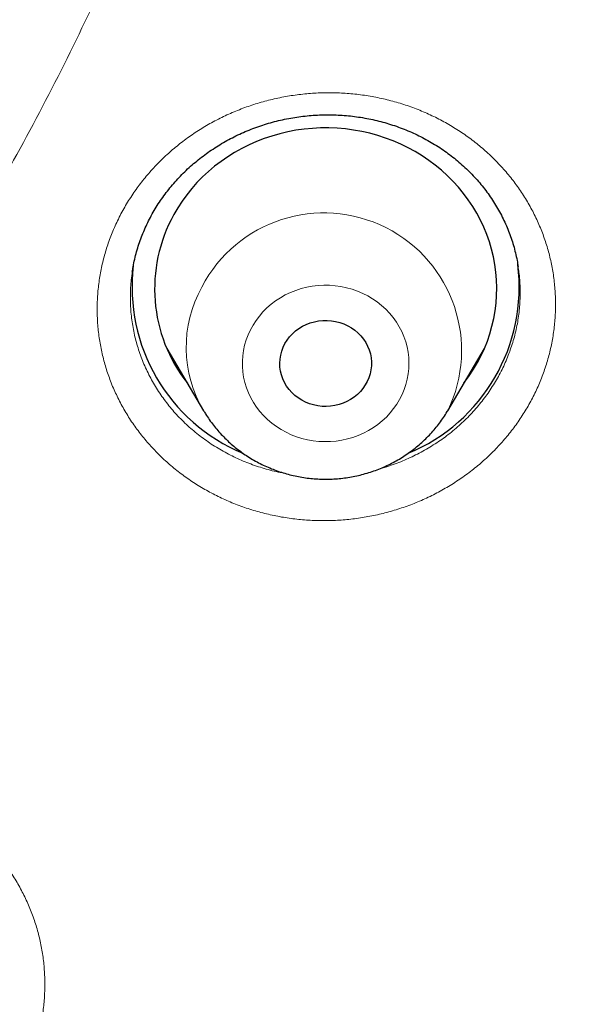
# Model space of a CAD drawing. Header units: millimetres. Extents: x 8 to 436, y 12 to 764.
# Tile 493 of 656: x 254.62 to 259.61, y 691.32 to 699.95. Entities that reach past the tile are written whole.
import ezdxf

# ---------------------------------------------------------------- set-up
doc = ezdxf.new("R2010")
doc.units = ezdxf.units.MM

msp = doc.modelspace()

# ---------------------------------------------------------------- linework, layer by layer
at = {"color": 7, "linetype": 'Continuous', "lineweight": 30}
for p, q in [((255.6114, 697.7451), (255.6104, 697.7394)), ((255.9129, 697.07), (256.235, 696.5234)), ((258.3745, 696.5234), (258.6966, 697.07)), ((256.0105, 696.9044), (255.9817, 696.9323)), ((258.3745, 696.5234), (258.3733, 696.5215))]:
    msp.add_line(p, q, dxfattribs=at)
at = {"color": 252, "linetype": 'Continuous', "lineweight": 0}
for p, q in [((258.6345, 696.9461), (258.608, 696.9196)), ((258.3733, 696.5215), (258.3649, 696.5074))]:
    msp.add_line(p, q, dxfattribs=at)
at = {"color": 7, "linetype": 'Continuous', "lineweight": 30, "flags": 128}
for points in [[(258.5173, 696.7657), (258.5229, 696.773), (258.5637, 696.8292), (258.6017, 696.8873), (258.6366, 696.947), (258.6683, 697.0082), (258.6969, 697.0708), (258.7223, 697.1346), (258.7443, 697.1995), (258.763, 697.2654), (258.7783, 697.3319), (258.7901, 697.3992), (258.7985, 697.4668), (258.8033, 697.5348), (258.8047, 697.6029), (258.8026, 697.671), (258.7969, 697.7389), (258.7878, 697.8065), (258.7752, 697.8736), (258.7592, 697.94), (258.7398, 698.0056), (258.7171, 698.0703), (258.691, 698.1339), (258.6617, 698.1962), (258.6292, 698.2571), (258.5937, 698.3164), (258.5551, 698.3741), (258.5136, 698.43), (258.4693, 698.4839), (258.4223, 698.5357), (258.3726, 698.5854), (258.3205, 698.6327), (258.266, 698.6776), (258.2092, 698.72), (258.1503, 698.7597), (258.0895, 698.7967), (258.0268, 698.831), (257.9624, 698.8623), (257.8965, 698.8907), (257.8293, 698.916), (257.7608, 698.9383), (257.6912, 698.9574), (257.6207, 698.9734), (257.5495, 698.9861), (257.4777, 698.9956), (257.4055, 699.0018), (257.3331, 699.0048), (257.2606, 699.0044), (257.1882, 699.0008), (257.1161, 698.9938), (257.0444, 698.9836), (256.9734, 698.9702), (256.9031, 698.9536), (256.8337, 698.9337), (256.7655, 698.9108), (256.6985, 698.8848), (256.6329, 698.8557), (256.5689, 698.8238), (256.5066, 698.7889), (256.4462, 698.7513), (256.3877, 698.711), (256.3315, 698.668), (256.2774, 698.6226), (256.2258, 698.5748), (256.1768, 698.5246), (256.1303, 698.4723), (256.0866, 698.418), (256.0457, 698.3617), (256.0078, 698.3037), (255.9729, 698.244)], [(256.9479, 697.1126), (256.9668, 697.1432), (256.9886, 697.172), (257.0133, 697.1988), (257.0405, 697.2233), (257.07, 697.2453), (257.1015, 697.2646), (257.1349, 697.2811), (257.1698, 697.2945), (257.2058, 697.3048), (257.2427, 697.3119), (257.2802, 697.3158), (257.3178, 697.3163), (257.3554, 697.3135), (257.3925, 697.3073), (257.4288, 697.298), (257.4641, 697.2855), (257.4979, 697.27), (257.5301, 697.2515), (257.5603, 697.2303), (257.5882, 697.2065), (257.6136, 697.1804), (257.6363, 697.1522), (257.6561, 697.1221), (257.6728, 697.0903), (257.6863, 697.0573), (257.6965, 697.0232), (257.7031, 696.9883), (257.7063, 696.9531), (257.706, 696.9177), (257.7021, 696.8824), (257.6947, 696.8477), (257.684, 696.8138), (257.6698, 696.781), (257.6525, 696.7496), (257.6321, 696.7198), (257.6088, 696.6919), (257.5829, 696.6663), (257.5545, 696.643), (257.5239, 696.6223), (257.4914, 696.6044), (257.4573, 696.5894), (257.4218, 696.5776), (257.3853, 696.5688), (257.3481, 696.5634), (257.3105, 696.5612), (257.2728, 696.5624), (257.2354, 696.5668), (257.1987, 696.5746), (257.1628, 696.5855), (257.1283, 696.5995), (257.0952, 696.6166), (257.064, 696.6364), (257.0349, 696.6589), (257.0082, 696.6839), (256.9841, 696.7111), (256.9629, 696.7403), (256.9446, 696.7713), (256.9295, 696.8037), (256.9176, 696.8373), (256.9092, 696.8718), (256.9043, 696.9069), (256.9029, 696.9423), (256.905, 696.9776), (256.9106, 697.0126), (256.9197, 697.047), (256.9322, 697.0804), (256.9479, 697.1126)]]:
    msp.add_lwpolyline(points, dxfattribs=at)
at = {"color": 252, "linetype": 'Continuous', "lineweight": 0, "flags": 128}
msp.add_lwpolyline([(257.9533, 696.623), (257.9749, 696.6658), (257.9934, 696.7099), (258.0085, 696.7551), (258.0203, 696.8012), (258.0287, 696.8479), (258.0337, 696.8951), (258.0352, 696.9424), (258.0332, 696.9898), (258.0277, 697.0369), (258.0188, 697.0835), (258.0064, 697.1295), (257.9908, 697.1745), (257.9718, 697.2184), (257.9497, 697.261), (257.9245, 697.302), (257.8964, 697.3414), (257.8654, 697.3788), (257.8318, 697.4141), (257.7956, 697.4471), (257.7572, 697.4777), (257.7165, 697.5058), (257.6739, 697.5311), (257.6295, 697.5536), (257.5836, 697.5732), (257.5364, 697.5898), (257.488, 697.6033), (257.4388, 697.6136), (257.389, 697.6206), (257.3387, 697.6245), (257.2883, 697.625), (257.2379, 697.6223), (257.1879, 697.6164), (257.1384, 697.6072), (257.0898, 697.5948), (257.0421, 697.5793), (256.9957, 697.5608), (256.9508, 697.5393), (256.9076, 697.5149), (256.8662, 697.4878), (256.827, 697.458), (256.79, 697.4258), (256.7554, 697.3913), (256.7235, 697.3546), (256.6944, 697.3159), (256.6682, 697.2755), (256.645, 697.2334), (256.6249, 697.1899), (256.6081, 697.1452), (256.5946, 697.0996), (256.5845, 697.0532), (256.5778, 697.0062), (256.5746, 696.9589), (256.5749, 696.9115), (256.5786, 696.8643), (256.5858, 696.8174), (256.5964, 696.7711), (256.6104, 696.7255), (256.6278, 696.681), (256.6483, 696.6378), (256.672, 696.5959), (256.6986, 696.5557), (256.7282, 696.5173), (256.7605, 696.481), (256.7954, 696.4468), (256.8328, 696.4149), (256.8724, 696.3856), (256.914, 696.3589), (256.9575, 696.3349), (257.0027, 696.3138), (257.0493, 696.2958), (257.0971, 696.2807), (257.1459, 696.2688), (257.1955, 696.2601), (257.2456, 696.2547), (257.296, 696.2525), (257.3464, 696.2535), (257.3966, 696.2579), (257.4464, 696.2654), (257.4955, 696.2762), (257.5437, 696.2902), (257.5907, 696.3072), (257.6364, 696.3273), (257.6805, 696.3502), (257.7228, 696.376), (257.7632, 696.4044), (257.8013, 696.4354), (257.8371, 696.4688), (257.8703, 696.5044), (257.9009, 696.5421), (257.9286, 696.5817), (257.9533, 696.623)], dxfattribs=at)
at = {"color": 7, "linetype": 'Continuous', "lineweight": 30}
for centre, radius, start, end in [((257.1466, 697.5947), 1.3413, 151.0511, 218.17515), ((257.188, 697.6097), 1.5808, 173.17151, 247.34095), ((257.4208, 697.6099), 1.5813, 292.61411, 7.12353)]:
    msp.add_arc(centre, radius, start, end, dxfattribs=at)
at = {"color": 252, "linetype": 'Continuous', "lineweight": 0}
for centre, radius, start, end in [((257.2896, 697.052), 1.2068, 334.02616, 152.52138), ((257.1719, 697.08), 1.0898, 150.97377, 210.70489)]:
    msp.add_arc(centre, radius, start, end, dxfattribs=at)
at = {"color": 7, "linetype": 'Continuous', "lineweight": 30}
for points, knots in [([(228.8203, 667.8387), (227.6178, 667.9452), (225.213, 668.1582), (221.6552, 668.8219), (218.1629, 669.7328), (214.7882, 670.9004), (211.5494, 672.3031), (208.4634, 673.9273), (205.5225, 675.7738), (202.7448, 677.8315), (200.1475, 680.0876), (197.7465, 682.5283), (195.5568, 685.1385), (193.5917, 687.902), (191.8635, 690.8019), (190.3827, 693.8203), (189.1584, 696.9386), (188.1983, 700.1375), (187.5083, 703.3974), (187.0926, 706.6981), (186.9537, 710.0192), (187.0926, 713.3404), (187.5083, 716.641), (188.1983, 719.9009), (189.1584, 723.0998), (190.3827, 726.2181), (191.8635, 729.2365), (193.5917, 732.1364), (195.5568, 734.9), (197.7465, 737.5101), (200.1475, 739.9508), (202.7448, 742.2069), (205.5225, 744.2646), (208.4634, 746.1112), (211.5494, 747.7352), (214.7615, 749.1267), (218.0799, 750.2771), (221.4842, 751.1793), (224.9532, 751.8277), (228.4657, 752.2184), (232, 752.3489), (235.5343, 752.2184), (239.0468, 751.8277), (242.5158, 751.1793), (245.9201, 750.2771), (249.2385, 749.1267), (252.4506, 747.7352), (255.5366, 746.1112), (258.4775, 744.2646), (261.2552, 742.2069), (263.8525, 739.9508), (266.2535, 737.5101), (268.4432, 734.9), (270.4083, 732.1364), (272.1365, 729.2365), (273.6173, 726.2181), (274.8416, 723.0998), (275.8017, 719.9009), (276.4917, 716.641), (276.9074, 713.3404), (277.0463, 710.0192), (276.9074, 706.6981), (276.4917, 703.3974), (275.8017, 700.1375), (274.8416, 696.9386), (273.6173, 693.8203), (272.1365, 690.8019), (270.4083, 687.902), (268.4432, 685.1385), (266.2535, 682.5283), (263.8525, 680.0876), (261.2552, 677.8315), (258.4775, 675.7738), (255.5366, 673.9273), (252.4506, 672.3031), (249.2118, 670.9004), (245.8371, 669.7328), (242.3448, 668.8219), (238.787, 668.1582), (236.3822, 667.9452), (235.1797, 667.8387)], [0, 0, 0, 0, 0.013106, 0.026212, 0.039318, 0.052424, 0.065212, 0.078, 0.090788, 0.103576, 0.116364, 0.129151, 0.141939, 0.154727, 0.167515, 0.180303, 0.193091, 0.205879, 0.218667, 0.231454, 0.244242, 0.25703, 0.269818, 0.282606, 0.295394, 0.308182, 0.32097, 0.333758, 0.346545, 0.359333, 0.372121, 0.384909, 0.397697, 0.410485, 0.423273, 0.436061, 0.448848, 0.461636, 0.474424, 0.487212, 0.5, 0.512788, 0.525576, 0.538364, 0.551152, 0.563939, 0.576727, 0.589515, 0.602303, 0.615091, 0.627879, 0.640667, 0.653455, 0.666242, 0.67903, 0.691818, 0.704606, 0.717394, 0.730182, 0.74297, 0.755758, 0.768546, 0.781333, 0.794121, 0.806909, 0.819697, 0.832485, 0.845273, 0.858061, 0.870849, 0.883636, 0.896424, 0.909212, 0.922, 0.934788, 0.947576, 0.960682, 0.973788, 0.986894, 1, 1, 1, 1]), ([(253.5735, 670.6965), (253.5855, 670.7022), (253.7276, 670.7698), (253.9942, 670.9008), (254.3696, 671.0875), (254.7222, 671.2671), (255.0532, 671.4389), (255.3635, 671.6028), (255.6632, 671.7639), (255.9525, 671.922), (256.2315, 672.0769), (256.5003, 672.2284), (256.7589, 672.3763), (257.0075, 672.5205), (257.2461, 672.6608), (257.4749, 672.797), (257.6939, 672.929), (257.8995, 673.0544), (258.0921, 673.1732), (258.2722, 673.2853), (258.4439, 673.3933), (258.6073, 673.4969), (258.766, 673.5985), (258.9197, 673.6978), (259.0681, 673.7943), (259.207, 673.8855), (259.3366, 673.9711), (259.457, 674.0512), (259.5709, 674.1275), (259.6778, 674.1995), (259.7772, 674.2668), (259.866, 674.3273), (259.9444, 674.3809), (260.0122, 674.4275), (260.0692, 674.4667), (260.1195, 674.5015), (260.1681, 674.5351), (260.2203, 674.5715), (260.2771, 674.611), (260.3251, 674.6445), (260.363, 674.6711), (260.3888, 674.6892), (260.4124, 674.7058), (260.431, 674.7188), (260.4427, 674.7271), (260.4496, 674.7319), (260.4586, 674.7383), (260.4756, 674.7503), (260.5028, 674.7695), (260.538, 674.7944), (260.5807, 674.8246), (260.6316, 674.8608), (260.6912, 674.9033), (260.7595, 674.9521), (260.8366, 675.0075), (260.9222, 675.0692), (261.0161, 675.1372), (261.1177, 675.2112), (261.2267, 675.2911), (261.3431, 675.3769), (261.4674, 675.4692), (261.6595, 675.6127), (261.9145, 675.8058), (262.2273, 676.0466), (262.5704, 676.3154), (262.9418, 676.6123), (263.3395, 676.9375), (263.7264, 677.2609), (264.1027, 677.5824), (264.4663, 677.8998), (264.8176, 678.2129), (265.1572, 678.5218), (265.4888, 678.8294), (265.848, 679.1693), (266.2341, 679.5431), (266.6453, 679.9514), (267.0473, 680.3607), (267.3425, 680.669), (267.5358, 680.8741), (267.6294, 680.9739), (267.7183, 681.0693), (267.7947, 681.1518), (267.8582, 681.2207), (267.9101, 681.2771), (267.9563, 681.3276), (267.9971, 681.3722), (268.0322, 681.4108), (268.0619, 681.4434), (268.0861, 681.4701), (268.1041, 681.4899), (268.1172, 681.5045), (268.1293, 681.5178), (268.1448, 681.5349), (268.1712, 681.5642), (268.2089, 681.606), (268.2582, 681.6609), (268.3142, 681.7234), (268.3767, 681.7935), (268.4459, 681.8714), (268.5215, 681.957), (268.6011, 682.0475), (268.6841, 682.1426), (268.7701, 682.2415), (268.8596, 682.345), (268.9505, 682.4509), (269.0413, 682.5573), (269.2086, 682.7546), (269.45, 683.0433), (269.7622, 683.4251), (270.0655, 683.8043), (270.3602, 684.181), (270.6479, 684.5567), (270.9335, 684.9378), (271.2192, 685.3276), (271.5057, 685.7276), (271.7928, 686.1378), (272.0065, 686.4506), (272.1485, 686.6617), (272.2193, 686.7676), (272.2901, 686.8741), (272.3608, 686.9813), (272.431, 687.0883), (272.499, 687.1925), (272.5648, 687.294), (272.627, 687.3904), (272.6851, 687.4811), (272.737, 687.5624), (272.7827, 687.6345), (272.8207, 687.6945), (272.8515, 687.7434), (272.8757, 687.782), (272.8959, 687.8141), (272.9119, 687.8397), (272.9241, 687.8591), (272.9346, 687.876), (272.9464, 687.8948), (272.9617, 687.9194), (272.981, 687.9505), (273.0042, 687.9877), (273.0336, 688.0351), (273.0698, 688.0938), (273.1134, 688.1647), (273.1626, 688.2449), (273.2172, 688.3345), (273.2773, 688.4335), (273.3412, 688.5397), (273.4082, 688.6516), (273.4761, 688.7657), (273.544, 688.8808), (273.6106, 688.9944), (273.7019, 689.1512), (273.816, 689.349), (273.9506, 689.5863), (274.0791, 689.8157), (274.1938, 690.0234), (274.2956, 690.2101), (274.3855, 690.3767), (274.4719, 690.5384), (274.5564, 690.6981), (274.65, 690.8768), (274.7549, 691.0796), (274.8718, 691.3086), (274.99, 691.5438), (275.1093, 691.7849), (275.2296, 692.0318), (275.3524, 692.288), (275.4536, 692.5029), (275.5328, 692.6732), (275.5883, 692.7935), (275.6413, 692.9093), (275.6907, 693.0182), (275.7365, 693.1198), (275.7788, 693.2141), (275.8175, 693.3012), (275.8528, 693.3809), (275.8846, 693.4534), (275.9132, 693.5184), (275.9383, 693.5761), (275.9602, 693.6265), (275.9787, 693.6692), (275.9929, 693.7021), (276.0032, 693.726), (276.0113, 693.7448), (276.02, 693.765), (276.0308, 693.7901), (276.0439, 693.8208), (276.0594, 693.857), (276.0791, 693.9033), (276.1036, 693.9609), (276.1332, 694.031), (276.1665, 694.1101), (276.2033, 694.1982), (276.2434, 694.2947), (276.2867, 694.3995), (276.3325, 694.5116), (276.38, 694.6286), (276.4688, 694.8492), (276.5958, 695.1714), (276.7681, 695.6222), (276.9441, 696.099), (277.1225, 696.6018), (277.2611, 697.0083), (277.363, 697.3159), (277.43, 697.5217), (277.4931, 697.7189), (277.5524, 697.907), (277.6078, 698.0859), (277.6596, 698.2556), (277.7007, 698.3919), (277.732, 698.4971), (277.7546, 698.5734), (277.7763, 698.6473), (277.7969, 698.7182), (277.8161, 698.7842), (277.8339, 698.846), (277.8496, 698.9009), (277.8632, 698.9483), (277.8749, 698.9896), (277.8872, 699.0331), (277.902, 699.0852), (277.9196, 699.1481), (277.9399, 699.2208), (277.9627, 699.3035), (277.9882, 699.396), (278.0166, 699.5006), (278.0481, 699.6176), (278.0826, 699.7475), (278.1196, 699.8884), (278.1586, 700.0391), (278.1985, 700.1959), (278.2385, 700.3554), (278.3009, 700.6087), (278.3841, 700.9566), (278.4851, 701.4002), (278.5817, 701.8462), (278.6527, 702.1918), (278.701, 702.4358), (278.7285, 702.5771), (278.7549, 702.7153), (278.7797, 702.8473), (278.8028, 702.9722), (278.824, 703.0892), (278.8434, 703.1979), (278.8607, 703.2955), (278.8758, 703.3822), (278.8888, 703.4579), (278.8989, 703.5172), (278.9065, 703.562), (278.9118, 703.5941), (278.9162, 703.6202), (278.9201, 703.6434), (278.9244, 703.6695), (278.9302, 703.7043), (278.9373, 703.7475), (278.9456, 703.7983), (278.955, 703.8558), (278.9656, 703.9217), (278.9772, 703.9947), (278.9893, 704.0718), (279.0015, 704.1502), (279.0135, 704.2287), (279.0463, 704.4452), (279.0917, 704.7593), (279.147, 705.1714), (279.1939, 705.5459), (279.2381, 705.9267), (279.2798, 706.3164), (279.3087, 706.6128), (279.327, 706.8125), (279.3357, 706.9106), (279.3438, 707.003), (279.3508, 707.0862), (279.3568, 707.1581), (279.3617, 707.2189), (279.3657, 707.2687), (279.3688, 707.308), (279.3709, 707.3351), (279.3723, 707.3527), (279.3733, 707.3664), (279.3747, 707.3839), (279.3766, 707.4084), (279.3789, 707.4399), (279.3831, 707.4958), (279.389, 707.5758), (279.3973, 707.6919), (279.4065, 707.8282), (279.4167, 707.9862), (279.4269, 708.1552), (279.437, 708.3344), (279.4456, 708.5), (279.4528, 708.65), (279.4588, 708.7825), (279.4645, 708.919), (279.4699, 709.0594), (279.475, 709.2023), (279.4788, 709.323), (279.4816, 709.4189), (279.4835, 709.4888), (279.4852, 709.5549), (279.4868, 709.6172), (279.4881, 709.6758), (279.4893, 709.7292), (279.4901, 709.7725), (279.4908, 709.8045), (279.4912, 709.826), (279.4915, 709.8454), (279.4919, 709.8681), (279.4925, 709.8985), (279.4931, 709.9371), (279.4939, 709.9861), (279.4947, 710.0462), (279.4956, 710.1175), (279.4965, 710.1942), (279.4973, 710.2846), (279.498, 710.382), (279.4984, 710.4764), (279.4986, 710.554), (279.4986, 710.6165), (279.4986, 710.6681), (279.4985, 710.7107), (279.4984, 710.7465), (279.4983, 710.78), (279.4982, 710.7994), (279.4982, 710.809)], [0, 0, 0, 0, 0.000773, 0.009123, 0.017231, 0.025098, 0.032097, 0.038892, 0.045485, 0.051874, 0.05806, 0.064043, 0.069823, 0.0754, 0.080773, 0.085943, 0.09091, 0.095674, 0.099979, 0.104104, 0.108047, 0.11181, 0.115393, 0.119046, 0.12249, 0.125724, 0.128749, 0.131565, 0.134171, 0.136755, 0.139094, 0.141188, 0.143037, 0.144641, 0.146, 0.147083, 0.148215, 0.149455, 0.150804, 0.152262, 0.152876, 0.153507, 0.154113, 0.154559, 0.154836, 0.154952, 0.155049, 0.155484, 0.156169, 0.15699, 0.15801, 0.159228, 0.160644, 0.16229, 0.164141, 0.166198, 0.168461, 0.170929, 0.173553, 0.176376, 0.179397, 0.182615, 0.190424, 0.198137, 0.205754, 0.215987, 0.226041, 0.235917, 0.245615, 0.255134, 0.26431, 0.273314, 0.282172, 0.290964, 0.302472, 0.313875, 0.325174, 0.336369, 0.339111, 0.341847, 0.344467, 0.346827, 0.348499, 0.350011, 0.351363, 0.352555, 0.353586, 0.354457, 0.355168, 0.355719, 0.356039, 0.356331, 0.356784, 0.357407, 0.358663, 0.360119, 0.361775, 0.363632, 0.365688, 0.367945, 0.370401, 0.372829, 0.375425, 0.378171, 0.38094, 0.383704, 0.386464, 0.396281, 0.40604, 0.415741, 0.425133, 0.434471, 0.443885, 0.453478, 0.463248, 0.473197, 0.483325, 0.485848, 0.488381, 0.490926, 0.493481, 0.496047, 0.498567, 0.50091, 0.503275, 0.505419, 0.507341, 0.509042, 0.510521, 0.511584, 0.512493, 0.513248, 0.513849, 0.514297, 0.514618, 0.515038, 0.515622, 0.516352, 0.517225, 0.518243, 0.519686, 0.521345, 0.52322, 0.525312, 0.52762, 0.530144, 0.532722, 0.535422, 0.538088, 0.540716, 0.543305, 0.548944, 0.554388, 0.559639, 0.564696, 0.568602, 0.572384, 0.576041, 0.579592, 0.583215, 0.588146, 0.593287, 0.598638, 0.603942, 0.609439, 0.615126, 0.621006, 0.623708, 0.626412, 0.62897, 0.631365, 0.633599, 0.635671, 0.637581, 0.639329, 0.640915, 0.642339, 0.643601, 0.644702, 0.64564, 0.646403, 0.646858, 0.647206, 0.647633, 0.64818, 0.648849, 0.649638, 0.650548, 0.651879, 0.653404, 0.655124, 0.657039, 0.659149, 0.661412, 0.663862, 0.666437, 0.669011, 0.678175, 0.68729, 0.698079, 0.7088, 0.719452, 0.723982, 0.728346, 0.732512, 0.736479, 0.740248, 0.743818, 0.74719, 0.748844, 0.750445, 0.751994, 0.753491, 0.754905, 0.756145, 0.757374, 0.758352, 0.759121, 0.75997, 0.76108, 0.762393, 0.763912, 0.765638, 0.767569, 0.769707, 0.772182, 0.774887, 0.77782, 0.780982, 0.784286, 0.787596, 0.79091, 0.800045, 0.809211, 0.818408, 0.827636, 0.830543, 0.833453, 0.836343, 0.83906, 0.841577, 0.844028, 0.846253, 0.848253, 0.850028, 0.851577, 0.852901, 0.853665, 0.854327, 0.854864, 0.855267, 0.855752, 0.856463, 0.857397, 0.8584, 0.859574, 0.86092, 0.862438, 0.864038, 0.865638, 0.867237, 0.868836, 0.87888, 0.886418, 0.893976, 0.901694, 0.909594, 0.917675, 0.919694, 0.921723, 0.923626, 0.925307, 0.926768, 0.927988, 0.928995, 0.929789, 0.930369, 0.930638, 0.930857, 0.931203, 0.931696, 0.932336, 0.933111, 0.935079, 0.937177, 0.940133, 0.943312, 0.946716, 0.950326, 0.954122, 0.956707, 0.959372, 0.962116, 0.964939, 0.967841, 0.970739, 0.97222, 0.973625, 0.974953, 0.976204, 0.977379, 0.978478, 0.97942, 0.979988, 0.980403, 0.980715, 0.981159, 0.981767, 0.982538, 0.983473, 0.984707, 0.986145, 0.987752, 0.989308, 0.991565, 0.993592, 0.994974, 0.996224, 0.997342, 0.998088, 0.998759, 0.999384, 1, 1, 1, 1]), ([(255.6096, 697.7396), (255.611, 697.7499), (255.6157, 697.7824), (255.6268, 697.8368), (255.6427, 697.9026), (255.6619, 697.9678), (255.6839, 698.0322), (255.709, 698.0958), (255.7369, 698.1583), (255.7677, 698.2196), (255.8012, 698.2797), (255.8374, 698.3383), (255.8762, 698.3954), (255.9176, 698.4511), (255.9615, 698.5052), (256.0079, 698.5575), (256.0566, 698.608), (256.1076, 698.6566), (256.1607, 698.7031), (256.2159, 698.7475), (256.2729, 698.7897), (256.3318, 698.8296), (256.3924, 698.8673), (256.4547, 698.9025), (256.5185, 698.9352), (256.5837, 698.9655), (256.6503, 698.9932), (256.7182, 699.0183), (256.7872, 699.0407), (256.8569, 699.0604), (256.9274, 699.0774), (256.9984, 699.0915), (257.07, 699.1029), (257.142, 699.1115), (257.2143, 699.1172), (257.2868, 699.1201), (257.3594, 699.1202), (257.4319, 699.1174), (257.5041, 699.1117), (257.5758, 699.1033), (257.647, 699.092), (257.7177, 699.0779), (257.7879, 699.061), (257.8573, 699.0414), (257.9257, 699.0191), (257.9927, 698.9941), (258.0582, 698.9667), (258.1221, 698.9368), (258.1845, 698.9044), (258.2455, 698.8695), (258.3052, 698.8319), (258.3634, 698.7919), (258.4196, 698.7496), (258.4738, 698.7052), (258.5258, 698.6588), (258.5752, 698.6107), (258.622, 698.5609), (258.6664, 698.5093), (258.7087, 698.4557), (258.7486, 698.4001), (258.7861, 698.3427), (258.821, 698.2838), (258.8532, 698.2235), (258.8824, 698.1621), (258.9086, 698.1), (258.9318, 698.0372), (258.952, 697.9735), (258.9692, 697.9087), (258.9829, 697.8469), (258.9895, 697.8066), (258.9924, 697.7883)], [0, 0, 0, 0, 0.006939, 0.021955, 0.036978, 0.052001, 0.06702, 0.082028, 0.097022, 0.111996, 0.126939, 0.141827, 0.156715, 0.171607, 0.186499, 0.201386, 0.216265, 0.231132, 0.245984, 0.260821, 0.275605, 0.290415, 0.305206, 0.319987, 0.334763, 0.349541, 0.36433, 0.379133, 0.39396, 0.408746, 0.423484, 0.438215, 0.452943, 0.467673, 0.482411, 0.49716, 0.511923, 0.526706, 0.541476, 0.556153, 0.570884, 0.585673, 0.600499, 0.615342, 0.630179, 0.644983, 0.659735, 0.674415, 0.689073, 0.703843, 0.718708, 0.733637, 0.748597, 0.763553, 0.778463, 0.793296, 0.808023, 0.822742, 0.837606, 0.852572, 0.86761, 0.882688, 0.897773, 0.912823, 0.927806, 0.942694, 0.957538, 0.972535, 0.98758, 1, 1, 1, 1]), ([(258.6326, 696.9429), (258.6279, 696.938), (258.6196, 696.9294), (258.6107, 696.9213), (258.6069, 696.9178)], [0, 0, 0, 0, 0.568014, 1, 1, 1, 1]), ([(256.2352, 696.5238), (256.2406, 696.5145), (256.2561, 696.4878), (256.2847, 696.4454), (256.3205, 696.3967), (256.359, 696.3499), (256.3998, 696.305), (256.443, 696.2621), (256.4884, 696.2213), (256.5359, 696.1828), (256.5853, 696.1466), (256.6366, 696.1128), (256.6896, 696.0816), (256.7442, 696.053), (256.8002, 696.0271), (256.8576, 696.0039), (256.9161, 695.9836), (256.9757, 695.9661), (257.0361, 695.9515), (257.0972, 695.9399), (257.1588, 695.9313), (257.2209, 695.9257), (257.2832, 695.9231), (257.3455, 695.9236), (257.4078, 695.9271), (257.4698, 695.9336), (257.5314, 695.9432), (257.5924, 695.9558), (257.6527, 695.9713), (257.7122, 695.9898), (257.7705, 696.0111), (257.8277, 696.0353), (257.8835, 696.0622), (257.9379, 696.0918), (257.9906, 696.1241), (258.0415, 696.1588), (258.0905, 696.1961), (258.1375, 696.2356), (258.1824, 696.2774), (258.225, 696.3213), (258.2652, 696.3672), (258.303, 696.415), (258.338, 696.4647), (258.3611, 696.5004), (258.3722, 696.5197), (258.3732, 696.5215)], [0, 0, 0, 0, 0.012721, 0.03646, 0.060224, 0.084013, 0.107828, 0.13167, 0.155539, 0.179436, 0.203359, 0.227309, 0.251284, 0.275284, 0.299308, 0.323353, 0.347418, 0.371502, 0.395604, 0.41972, 0.44385, 0.467991, 0.492141, 0.516298, 0.540461, 0.564626, 0.588792, 0.612955, 0.637114, 0.661267, 0.685412, 0.709545, 0.733665, 0.75777, 0.781858, 0.805925, 0.829972, 0.853995, 0.877994, 0.901966, 0.925912, 0.949829, 0.973718, 0.997578, 1, 1, 1, 1])]:
    msp.add_open_spline(points, degree=3, knots=knots, dxfattribs=at)
at = {"color": 252, "linetype": 'Continuous', "lineweight": 0}
for points, knots in [([(228.539, 686.0536), (227.8244, 686.1628), (226.3954, 686.3811), (224.2995, 686.925), (222.3123, 687.6039), (220.4448, 688.4136), (218.701, 689.3311), (217.0393, 690.3745), (215.4699, 691.5371), (214.0023, 692.8119), (212.6457, 694.191), (211.4084, 695.6658), (210.2981, 697.2273), (209.3216, 698.8659), (208.4849, 700.5714), (207.7931, 702.3333), (207.2507, 704.1408), (206.8608, 705.9827), (206.6259, 707.8477), (206.5474, 709.7242), (206.6259, 711.6008), (206.8608, 713.4658), (207.2507, 715.3077), (207.7931, 717.1152), (208.4849, 718.8771), (209.3216, 720.5826), (210.2981, 722.2211), (211.4084, 723.7826), (212.6457, 725.2575), (214.0023, 726.6365), (215.4699, 727.9113), (217.0393, 729.074), (218.7011, 730.1173), (220.4448, 731.035), (222.2597, 731.8212), (224.1347, 732.4712), (226.0582, 732.981), (228.0183, 733.3474), (230.003, 733.5681), (232, 733.6418), (233.997, 733.5681), (235.9817, 733.3474), (237.9418, 732.981), (239.8653, 732.4712), (241.7403, 731.8212), (243.5552, 731.035), (245.2989, 730.1173), (246.9607, 729.074), (248.5301, 727.9113), (249.9977, 726.6365), (251.3543, 725.2575), (252.5916, 723.7826), (253.7019, 722.2211), (254.6784, 720.5826), (255.5151, 718.8771), (256.2069, 717.1152), (256.7493, 715.3077), (257.1392, 713.4658), (257.3741, 711.6008), (257.4526, 709.7242), (257.3741, 707.8477), (257.1392, 705.9827), (256.7493, 704.1408), (256.2069, 702.3333), (255.5151, 700.5714), (254.6784, 698.8659), (253.7019, 697.2273), (252.5916, 695.6658), (251.3543, 694.191), (249.9977, 692.8119), (248.5301, 691.5371), (246.9607, 690.3745), (245.299, 689.3311), (243.5552, 688.4136), (241.6902, 687.605), (239.7083, 686.9275), (237.6207, 686.3848), (236.1973, 686.1661), (235.4856, 686.0568)], [0, 0, 0, 0, 0.014209, 0.028417, 0.042626, 0.055696, 0.068766, 0.081836, 0.094907, 0.107977, 0.121047, 0.134117, 0.147187, 0.160257, 0.173327, 0.186398, 0.199468, 0.212538, 0.225608, 0.238678, 0.251748, 0.264818, 0.277889, 0.290959, 0.304029, 0.317099, 0.330169, 0.343239, 0.356309, 0.36938, 0.38245, 0.39552, 0.40859, 0.42166, 0.43473, 0.447801, 0.460871, 0.473941, 0.487011, 0.500081, 0.513151, 0.526221, 0.539292, 0.552362, 0.565432, 0.578502, 0.591572, 0.604642, 0.617712, 0.630783, 0.643853, 0.656923, 0.669993, 0.683063, 0.696133, 0.709203, 0.722274, 0.735344, 0.748414, 0.761484, 0.774554, 0.787624, 0.800695, 0.813765, 0.826835, 0.839905, 0.852975, 0.866045, 0.879115, 0.892186, 0.905256, 0.918326, 0.931396, 0.944466, 0.957536, 0.971691, 0.985845, 1, 1, 1, 1]), ([(235.4006, 687.1413), (236.0677, 687.2458), (237.4021, 687.455), (239.3592, 687.9671), (241.2259, 688.6065), (242.9913, 689.3719), (244.6499, 690.2446), (246.2305, 691.237), (247.7234, 692.3429), (249.1193, 693.5555), (250.4097, 694.8673), (251.5866, 696.2701), (252.6427, 697.7554), (253.5716, 699.314), (254.3675, 700.9362), (255.0254, 702.6122), (255.5414, 704.3315), (255.9123, 706.0835), (256.1357, 707.8574), (256.2104, 709.6424), (256.1357, 711.4274), (255.9123, 713.2013), (255.5414, 714.9534), (255.0254, 716.6726), (254.3675, 718.3486), (253.5716, 719.9708), (252.6427, 721.5294), (251.5866, 723.0147), (250.4097, 724.4176), (249.1193, 725.7293), (247.7234, 726.9419), (246.2305, 728.0478), (244.6499, 729.0402), (242.9913, 729.9131), (241.2649, 730.661), (239.4814, 731.2792), (237.6518, 731.7641), (235.7873, 732.1126), (233.8995, 732.3226), (232, 732.3927), (230.1005, 732.3226), (228.2127, 732.1126), (226.3482, 731.7641), (224.5186, 731.2792), (222.7351, 730.661), (221.0087, 729.9131), (219.3501, 729.0402), (217.7695, 728.0478), (216.2766, 726.9419), (214.8807, 725.7293), (213.5903, 724.4176), (212.4134, 723.0147), (211.3573, 721.5294), (210.4284, 719.9708), (209.6325, 718.3486), (208.9746, 716.6726), (208.4586, 714.9534), (208.0877, 713.2013), (207.8643, 711.4274), (207.7896, 709.6424), (207.8643, 707.8574), (208.0877, 706.0835), (208.4586, 704.3315), (208.9746, 702.6122), (209.6325, 700.9362), (210.4284, 699.314), (211.3573, 697.7554), (212.4134, 696.2701), (213.5903, 694.8673), (214.8807, 693.5555), (216.2766, 692.3429), (217.7695, 691.237), (219.3501, 690.2446), (221.0087, 689.3719), (222.7741, 688.6065), (224.6409, 687.9671), (226.5982, 687.4549), (227.9326, 687.2458), (228.5998, 687.1412)], [0, 0, 0, 0, 0.013976, 0.027953, 0.041929, 0.055017, 0.068105, 0.081192, 0.09428, 0.107368, 0.120455, 0.133543, 0.146631, 0.159719, 0.172806, 0.185894, 0.198982, 0.212069, 0.225157, 0.238245, 0.251332, 0.26442, 0.277508, 0.290595, 0.303683, 0.316771, 0.329859, 0.342946, 0.356034, 0.369122, 0.382209, 0.395297, 0.408385, 0.421472, 0.43456, 0.447648, 0.460736, 0.473823, 0.486911, 0.499999, 0.513086, 0.526174, 0.539262, 0.552349, 0.565437, 0.578525, 0.591612, 0.6047, 0.617788, 0.630876, 0.643963, 0.657051, 0.670139, 0.683226, 0.696314, 0.709402, 0.722489, 0.735577, 0.748665, 0.761753, 0.77484, 0.787928, 0.801016, 0.814103, 0.827191, 0.840279, 0.853366, 0.866454, 0.879542, 0.892629, 0.905717, 0.918805, 0.931893, 0.94498, 0.958068, 0.972045, 0.986023, 1, 1, 1, 1]), ([(228.6351, 687.9428), (228.0066, 688.0437), (226.7496, 688.2457), (224.9058, 688.7321), (223.1366, 689.3395), (221.453, 690.0695), (219.8614, 690.9069), (218.3446, 691.8593), (216.9121, 692.9205), (215.5726, 694.084), (214.3343, 695.3428), (213.205, 696.6889), (212.1916, 698.1142), (211.3003, 699.6098), (210.5366, 701.1665), (209.9052, 702.7747), (209.41, 704.4244), (209.0542, 706.1057), (208.8398, 707.8079), (208.7681, 709.5207), (208.8398, 711.2336), (209.0542, 712.9358), (209.41, 714.617), (209.9052, 716.2668), (210.5366, 717.875), (211.3003, 719.4317), (212.1916, 720.9273), (213.205, 722.3526), (214.3344, 723.6987), (215.5726, 724.9574), (216.9121, 726.121), (218.3447, 727.1822), (219.8614, 728.1346), (221.453, 728.9721), (223.1096, 729.6898), (224.821, 730.2831), (226.5766, 730.7483), (228.3658, 731.0828), (230.1773, 731.2842), (232, 731.3515), (233.8228, 731.2842), (235.6343, 731.0828), (237.4234, 730.7483), (239.1791, 730.2831), (240.8905, 729.6898), (242.5471, 728.9721), (244.1386, 728.1345), (245.6554, 727.1822), (247.0879, 726.121), (248.4274, 724.9574), (249.6657, 723.6987), (250.795, 722.3525), (251.8084, 720.9273), (252.6997, 719.4317), (253.4634, 717.875), (254.0948, 716.2668), (254.59, 714.617), (254.9458, 712.9358), (255.1602, 711.2335), (255.2319, 709.5207), (255.1602, 707.8079), (254.9458, 706.1056), (254.59, 704.4244), (254.0948, 702.7746), (253.4634, 701.1664), (252.6997, 699.6097), (251.8084, 698.1141), (250.795, 696.6889), (249.6656, 695.3427), (248.4274, 694.084), (247.0879, 692.9204), (245.6553, 691.8592), (244.1386, 690.9069), (242.547, 690.0694), (240.8609, 689.3384), (239.0863, 688.7295), (237.2342, 688.2419), (235.9715, 688.0402), (235.3402, 687.9394)], [0, 0, 0, 0, 0.013748, 0.027497, 0.041245, 0.05435, 0.067455, 0.080559, 0.093664, 0.106769, 0.119873, 0.132978, 0.146083, 0.159188, 0.172292, 0.185397, 0.198502, 0.211606, 0.224711, 0.237816, 0.250921, 0.264025, 0.27713, 0.290235, 0.30334, 0.316444, 0.329549, 0.342654, 0.355758, 0.368863, 0.381968, 0.395073, 0.408177, 0.421282, 0.434387, 0.447492, 0.460596, 0.473701, 0.486806, 0.49991, 0.513015, 0.52612, 0.539225, 0.552329, 0.565434, 0.578539, 0.591643, 0.604748, 0.617853, 0.630958, 0.644062, 0.657167, 0.670272, 0.683377, 0.696481, 0.709586, 0.722691, 0.735795, 0.7489, 0.762005, 0.77511, 0.788214, 0.801319, 0.814424, 0.827528, 0.840633, 0.853738, 0.866843, 0.879947, 0.893052, 0.906157, 0.919262, 0.932366, 0.945471, 0.958576, 0.972384, 0.986192, 1, 1, 1, 1]), ([(277.4986, 709.9508), (277.4798, 709.0194), (277.4423, 707.1566), (277.1381, 704.3704), (276.6535, 701.6043), (275.9766, 698.8734), (275.1131, 696.1938), (274.0651, 693.5775), (272.8373, 691.0311), (271.4318, 688.5625), (269.8548, 686.1822), (268.118, 683.9023), (266.2289, 681.7374), (264.2305, 679.7324), (262.1381, 677.8848), (259.9648, 676.1915), (257.678, 674.6287), (255.2989, 673.1889), (253.6388, 672.3498), (252.8107, 671.9312)], [0, 0, 0, 0, 0.059647, 0.119293, 0.179195, 0.239108, 0.298754, 0.35839, 0.418037, 0.477683, 0.537584, 0.597497, 0.657143, 0.716779, 0.77332, 0.829847, 0.88658, 0.943426, 1, 1, 1, 1]), ([(259.095, 696.5923), (259.0735, 696.5552), (259.0304, 696.4807), (258.9557, 696.3743), (258.8742, 696.2722), (258.7855, 696.1756), (258.6904, 696.0848), (258.5887, 696.0002), (258.4811, 695.9219), (258.3681, 695.8504), (258.2505, 695.7861), (258.1288, 695.7294), (258.0032, 695.6806), (257.8744, 695.6397), (257.7428, 695.6069), (257.6095, 695.5823), (257.475, 695.5662), (257.3397, 695.5588), (257.204, 695.5599), (257.0687, 695.5694), (256.9346, 695.5874), (256.8024, 695.6137), (256.6726, 695.6485), (256.5454, 695.6915), (256.4216, 695.7425), (256.3019, 695.8009), (256.1869, 695.8668), (256.0772, 695.94), (255.9729, 696.0201), (255.8745, 696.1067), (255.7828, 696.1992), (255.6981, 696.2972), (255.6209, 696.4005), (255.5513, 696.5086), (255.4896, 696.6211), (255.4361, 696.7371), (255.3913, 696.8562), (255.3554, 696.9779), (255.3284, 697.1019), (255.3102, 697.2275), (255.3011, 697.3539), (255.3012, 697.4805), (255.3106, 697.6069), (255.3292, 697.7327), (255.3567, 697.8572), (255.3929, 697.9798), (255.4384, 698.1013), (255.4936, 698.2212), (255.5584, 698.3388), (255.6308, 698.4506), (255.7102, 698.556), (255.796, 698.6551), (255.8887, 698.7488), (255.9877, 698.8365), (256.0926, 698.9177), (256.2031, 698.992), (256.3188, 699.0594), (256.4391, 699.1195), (256.5631, 699.172), (256.6904, 699.2165), (256.8206, 699.2528), (256.9532, 699.2808), (257.0876, 699.3006), (257.2228, 699.312), (257.3582, 699.3149), (257.4935, 699.309), (257.6281, 699.2946), (257.7615, 699.2718), (257.8927, 699.2407), (258.021, 699.2015), (258.1461, 699.1541), (258.2676, 699.0988), (258.3849, 699.0359), (258.4972, 698.9659), (258.604, 698.889), (258.7047, 698.8054), (258.7993, 698.7154), (258.8872, 698.6195), (258.968, 698.5184), (259.0411, 698.4125), (259.1061, 698.3021), (259.163, 698.1875), (259.2117, 698.0695), (259.2517, 697.9487), (259.2828, 697.8258), (259.3048, 697.7011), (259.3177, 697.575), (259.3215, 697.4482), (259.3163, 697.3214), (259.302, 697.1953), (259.2784, 697.0704), (259.2458, 696.9468), (259.2043, 696.8254), (259.1549, 696.7066), (259.1149, 696.6304), (259.095, 696.5923)], [0, 0, 0, 0, 0.010691, 0.021418, 0.032158, 0.042885, 0.053576, 0.064281, 0.075022, 0.085775, 0.096517, 0.107221, 0.11793, 0.128676, 0.139433, 0.150179, 0.160887, 0.171603, 0.182354, 0.193119, 0.203871, 0.214586, 0.225307, 0.236065, 0.246835, 0.257593, 0.268315, 0.279039, 0.2898, 0.300574, 0.311335, 0.322059, 0.332782, 0.343542, 0.354314, 0.365073, 0.375796, 0.386514, 0.397269, 0.408035, 0.41879, 0.429508, 0.440219, 0.450967, 0.461727, 0.472474, 0.483186, 0.494337, 0.505502, 0.516653, 0.52736, 0.538103, 0.548859, 0.559602, 0.570309, 0.581016, 0.591759, 0.602515, 0.613258, 0.623965, 0.634675, 0.645422, 0.656182, 0.666929, 0.67764, 0.688357, 0.699111, 0.709878, 0.720631, 0.731349, 0.742072, 0.752831, 0.763603, 0.774362, 0.785085, 0.795809, 0.80657, 0.817344, 0.828105, 0.838829, 0.849551, 0.860309, 0.87108, 0.881838, 0.89256, 0.903276, 0.914028, 0.924793, 0.935545, 0.946261, 0.956984, 0.967744, 0.978517, 0.989277, 1, 1, 1, 1]), ([(258.8188, 696.824), (258.8189, 696.8242), (258.8411, 696.8644), (258.8817, 696.9465), (258.9312, 697.0736), (258.9693, 697.2039), (258.9956, 697.3364), (259.0098, 697.4705), (259.0111, 697.6051), (259.0049, 697.7115), (258.9942, 697.7719), (258.9913, 697.7881)], [0, 0, 0, 0, 0.000715, 0.136026, 0.27182, 0.407614, 0.542924, 0.678322, 0.814204, 0.950086, 1, 1, 1, 1]), ([(255.6104, 697.7394), (255.6084, 697.7283), (255.5983, 697.673), (255.5919, 697.5721), (255.5924, 697.4376), (255.6059, 697.3036), (255.6311, 697.1712), (255.6681, 697.0415), (255.7171, 696.9155), (255.7773, 696.7937), (255.8482, 696.6772), (255.9293, 696.5669), (256.0205, 696.4636), (256.1208, 696.3679), (256.2294, 696.2804), (256.3454, 696.2019), (256.4685, 696.1332), (256.5974, 696.0743), (256.7315, 696.0261), (256.8476, 695.9928), (256.9197, 695.9801), (256.9448, 695.9757)], [0, 0, 0, 0, 0.014026, 0.070119, 0.126247, 0.182576, 0.238905, 0.295033, 0.351188, 0.407545, 0.463901, 0.520057, 0.576217, 0.632578, 0.68894, 0.745101, 0.80124, 0.857581, 0.913921, 0.970061, 1, 1, 1, 1]), ([(256.0109, 696.9036), (256.0048, 696.9092), (255.9947, 696.9184), (255.9855, 696.9283), (255.9818, 696.9322)], [0, 0, 0, 0, 0.604219, 1, 1, 1, 1]), ([(257.7755, 696.0138), (257.8049, 696.022), (257.8803, 696.043), (257.9976, 696.089), (258.1266, 696.1502), (258.2498, 696.2218), (258.3664, 696.3024), (258.4753, 696.3917), (258.5757, 696.4892), (258.667, 696.5943), (258.7495, 696.7055), (258.7957, 696.7845), (258.8188, 696.824)], [0, 0, 0, 0, 0.066043, 0.169764, 0.273431, 0.377467, 0.481504, 0.58517, 0.688693, 0.792585, 0.896477, 1, 1, 1, 1]), ([(254.3024, 690.2123), (254.271, 690.1819), (254.2082, 690.1212), (254.1058, 690.0376), (253.998, 689.96), (253.885, 689.8894), (253.7675, 689.826), (253.6455, 689.7703), (253.5196, 689.7223), (253.3905, 689.682), (253.259, 689.6499), (253.1258, 689.6261), (252.9912, 689.6109), (252.8557, 689.6042), (252.72, 689.6059), (252.5849, 689.616), (252.4512, 689.6345), (252.3191, 689.6616), (252.1893, 689.697), (252.0621, 689.7404), (251.9386, 689.7916), (251.8194, 689.8504), (251.7048, 689.9168), (251.5952, 689.9904), (251.491, 690.0708), (251.393, 690.1574), (251.3017, 690.2499), (251.2175, 690.3481), (251.1406, 690.4517), (251.0712, 690.5599), (251.0098, 690.6722), (250.9568, 690.788), (250.9126, 690.9069), (250.8771, 691.0287), (250.8503, 691.1526), (250.8325, 691.2778), (250.8238, 691.4038), (250.8246, 691.53), (250.8344, 691.6562), (250.8533, 691.7817), (250.8811, 691.9057), (250.9177, 692.0276), (250.9633, 692.1469), (251.0174, 692.2633), (251.0798, 692.3762), (251.1499, 692.485), (251.2287, 692.5905), (251.3163, 692.6919), (251.4125, 692.7888), (251.5142, 692.878), (251.621, 692.9595), (251.7319, 693.0331), (251.848, 693.0999), (251.9683, 693.1592), (252.0924, 693.2109), (252.2199, 693.2544), (252.3504, 693.29), (252.4832, 693.3174), (252.6175, 693.3365), (252.7525, 693.3472), (252.8879, 693.3492), (253.0233, 693.3426), (253.158, 693.3276), (253.2911, 693.3044), (253.4219, 693.2728), (253.55, 693.2329), (253.6751, 693.185), (253.7965, 693.1293), (253.9134, 693.0662), (254.0253, 692.996), (254.1316, 692.9187), (254.2322, 692.8347), (254.3266, 692.7444), (254.4142, 692.6486), (254.4945, 692.5476), (254.5671, 692.4416), (254.6318, 692.331), (254.6885, 692.2164), (254.7368, 692.0986), (254.7764, 691.9782), (254.8069, 691.8554), (254.8285, 691.7308), (254.8411, 691.6048), (254.8446, 691.4784), (254.839, 691.3522), (254.824, 691.2266), (254.8, 691.1019), (254.7671, 690.9789), (254.7255, 690.8581), (254.6753, 690.7404), (254.6166, 690.626), (254.5496, 690.5153), (254.4747, 690.409), (254.393, 690.3071), (254.3326, 690.2439), (254.3024, 690.2123)], [0, 0, 0, 0, 0.010691, 0.021418, 0.032158, 0.042885, 0.053576, 0.064281, 0.075022, 0.085775, 0.096517, 0.107221, 0.11793, 0.128676, 0.139433, 0.150179, 0.160887, 0.171603, 0.182354, 0.193119, 0.203871, 0.214586, 0.225307, 0.236065, 0.246835, 0.257593, 0.268315, 0.279039, 0.2898, 0.300574, 0.311335, 0.322059, 0.332782, 0.343542, 0.354314, 0.365073, 0.375796, 0.386514, 0.397269, 0.408035, 0.41879, 0.429508, 0.440219, 0.450967, 0.461727, 0.472474, 0.483186, 0.494337, 0.505502, 0.516653, 0.52736, 0.538103, 0.548859, 0.559602, 0.570309, 0.581016, 0.591759, 0.602515, 0.613258, 0.623965, 0.634675, 0.645422, 0.656182, 0.666929, 0.67764, 0.688357, 0.699111, 0.709878, 0.720631, 0.731349, 0.742072, 0.752831, 0.763603, 0.774362, 0.785085, 0.795809, 0.80657, 0.817344, 0.828105, 0.838829, 0.849551, 0.860309, 0.87108, 0.881838, 0.89256, 0.903276, 0.914028, 0.924793, 0.935545, 0.946261, 0.956984, 0.967744, 0.978517, 0.989277, 1, 1, 1, 1])]:
    msp.add_open_spline(points, degree=3, knots=knots, dxfattribs=at)

doc.saveas('drawing.dxf')
